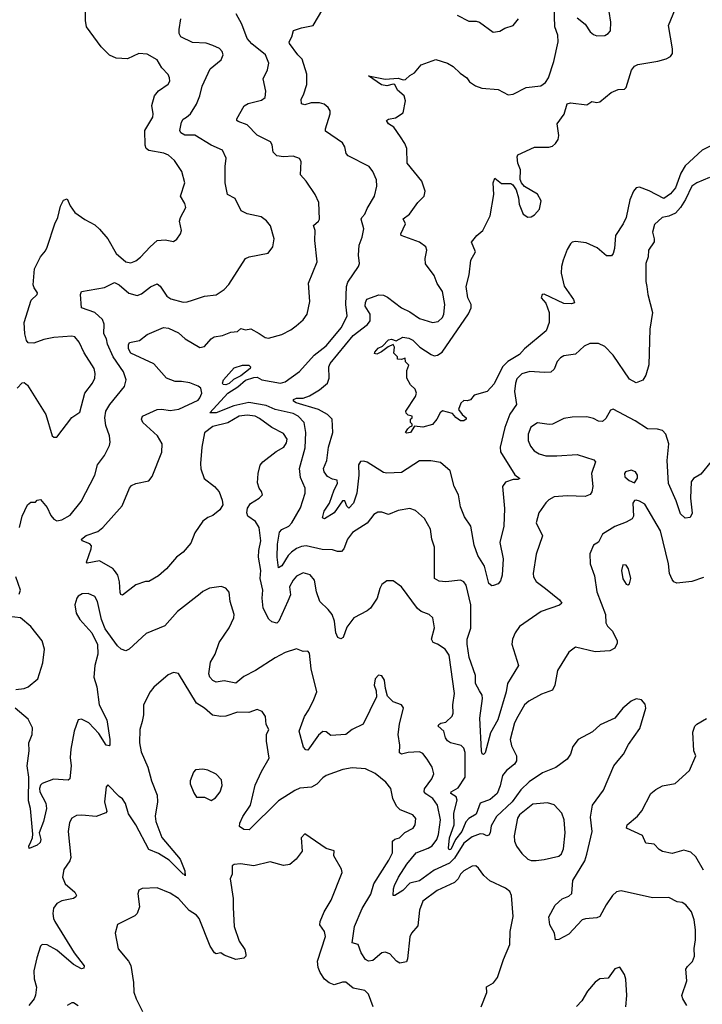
# Model space of a CAD drawing. Extents: x 2199565 to 2323334, y 894172 to 1018966.
# Tile 269 of 440: x 2249218 to 2253379, y 984721 to 990720. Entities that reach past the tile are written whole.
import ezdxf

# ---------------------------------------------------------------- set-up
doc = ezdxf.new("R2010")
doc.units = 0

msp = doc.modelspace()

# ---------------------------------------------------------------- linework, layer by layer
at = {"layer": '0CON10XD'}
for points in [[(2253422.5, 989757.5), (2253345, 989726.5), (2253315, 989705.5), (2253277.1, 989625), (2253245.3, 989574.7), (2253215, 989540.6), (2253175, 989521.8), (2253133.8, 989515), (2253087.4, 989472.6), (2253075.6, 989425), (2253085.7, 989385), (2253084.2, 989365.8), (2253050, 989315), (2253048, 989275), (2253034.4, 989235), (2253033.8, 989125), (2253040, 989095), (2253045.7, 989045), (2253074.2, 988935), (2253058.1, 988835), (2253053.6, 988616.4), (2253035, 988553.3), (2253016.6, 988523.4), (2252975, 988508), (2252935, 988530), (2252835.8, 988675.7), (2252785, 988729.4), (2252745, 988747.3), (2252693.2, 988746.8), (2252659.5, 988730.5), (2252605, 988682), (2252535, 988672), (2252515, 988660), (2252493.6, 988636.4), (2252475, 988590), (2252455, 988573.1), (2252415, 988570), (2252326.8, 988576.8), (2252277.6, 988562.4), (2252249.1, 988530.9), (2252239.2, 988505), (2252234.7, 988455), (2252245.6, 988375), (2252204.6, 988315.4), (2252174.5, 988235), (2252145.6, 988115), (2252147.6, 988087.6), (2252236, 987946), (2252266, 987925), (2252255, 987919.2), (2252225, 987918.6), (2252178.6, 987901.4), (2252161.2, 987875), (2252172.5, 987742.5), (2252168.2, 987635), (2252144.3, 987535), (2252164.6, 987434.6), (2252158.9, 987335), (2252149.1, 987300.9), (2252135, 987281.9), (2252105, 987271.9), (2252095, 987270), (2252078.2, 987285), (2252050.9, 987390.9), (2252011.1, 987455), (2251988.1, 987518.1), (2251967.5, 987635), (2251930.1, 987690.1), (2251905, 987752), (2251892.5, 987825), (2251867.1, 987875), (2251841.2, 987971.2), (2251782.7, 988022.7), (2251723, 988033), (2251655, 988031.1), (2251545, 987961.1), (2251455, 987956.7), (2251435, 987961.9), (2251335, 988024.3), (2251315, 988030), (2251295, 988027.5), (2251282.8, 988007.2), (2251286, 987944), (2251272.7, 987835), (2251252.1, 987775), (2251225, 987744.3), (2251211.5, 987755), (2251199.1, 987789.1), (2251185, 987787.5), (2251134.3, 987715), (2251075, 987678.8), (2251064, 987685), (2251073.1, 987725), (2251106.4, 987773.6), (2251134.6, 987855.4), (2251155.6, 987895), (2251153.3, 987915), (2251125, 987920.6), (2251095, 987935.7), (2251074.4, 987965), (2251069.1, 987985), (2251089.2, 988035), (2251100.8, 988115), (2251126.5, 988205), (2251122.9, 988285), (2251094.3, 988315), (2251039.4, 988345), (2250903.3, 988385), (2250887.5, 988395), (2250887.8, 988405), (2250905.2, 988414.8), (2250945, 988414.3), (2250985, 988427.2), (2251044.8, 988465.2), (2251094.2, 988505.8), (2251104.1, 988535), (2251101.3, 988605), (2251111.3, 988625), (2251249.6, 988795), (2251337.2, 988862.8), (2251354.1, 988885), (2251353.2, 988925), (2251324.5, 988975), (2251325, 988997.5), (2251333.2, 989016.8), (2251407.4, 989042.6), (2251435, 989041.8), (2251459.2, 989029.3), (2251544.2, 988965), (2251595, 988940.4), (2251655, 988900), (2251735, 988874.5), (2251768.3, 988881.7), (2251794.4, 988905), (2251802.7, 988925), (2251809.6, 988985), (2251795, 989063.1), (2251762.7, 989112.7), (2251745, 989162), (2251691.7, 989231.7), (2251690, 989265), (2251699.4, 989315), (2251693.1, 989335), (2251655, 989364.4), (2251543.8, 989405), (2251542, 989415), (2251568.6, 989475), (2251555, 989506), (2251594.3, 989535), (2251644.2, 989605), (2251684.2, 989645), (2251689.2, 989675), (2251668.1, 989735), (2251580, 989845), (2251577.1, 989935), (2251565.5, 989965.5), (2251539.2, 990005), (2251498, 990065), (2251466.7, 990085), (2251453.3, 990105), (2251465, 990113.3), (2251507.7, 990122.3), (2251555, 990152.5), (2251568.8, 990225), (2251561.2, 990255), (2251521, 990291), (2251505, 990323.8), (2251495, 990326.9), (2251455, 990316.9), (2251422.6, 990322.6), (2251345, 990376.9), (2251445, 990357.9), (2251523.9, 990363.9), (2251555, 990353.8), (2251570, 990355), (2251595, 990380), (2251625, 990396.7), (2251665, 990443.8), (2251755, 990476.2), (2251825, 990454.4), (2251860, 990435), (2251903, 990393), (2251944, 990365), (2251960.6, 990340.6), (2251996.4, 990316.4), (2252035, 990303.3), (2252135, 990293.3), (2252195, 990262), (2252225, 990266.2), (2252305, 990306.2), (2252395, 990317.1), (2252423.8, 990336.2), (2252441.5, 990365), (2252474.4, 990465), (2252500.4, 990585), (2252498.5, 990625), (2252480.4, 990675), (2252474.2, 990865.8)], [(2249270.5, 988750.5), (2249259.2, 988765), (2249250, 988805), (2249246.2, 988875), (2249288.3, 989011.7), (2249324.3, 989045.7), (2249325.8, 989055), (2249305.7, 989085), (2249301.1, 989105), (2249308, 989202), (2249344.4, 989275), (2249375, 989312), (2249385, 989333.8), (2249431.2, 989475), (2249450.4, 989515), (2249466.2, 989583.8), (2249485, 989620), (2249507.5, 989627.5), (2249526.2, 989585), (2249555, 989545.6), (2249615, 989502), (2249675, 989470), (2249705, 989444.2), (2249755, 989384.3), (2249805, 989295.7), (2249865, 989244.4), (2249895, 989238.6), (2249925, 989250.8), (2249955, 989272.5), (2250013.3, 989336.7), (2250055, 989374.4), (2250105, 989378.1), (2250155, 989368.8), (2250175, 989382.5), (2250198, 989415), (2250204, 989435), (2250192.9, 989492.9), (2250197.1, 989515), (2250230.8, 989575), (2250225, 989600), (2250197.5, 989645), (2250224.4, 989725), (2250206, 989795), (2250160.9, 989860.9), (2250124, 989895), (2250096.9, 989906.9), (2250005, 989922.7), (2249989.4, 989935), (2249981.8, 989955), (2249980, 990045), (2250030, 990125), (2250032.2, 990145), (2250023.6, 990196.4), (2250039.1, 990255), (2250063.3, 990286.7), (2250123.4, 990326.6), (2250132.9, 990345), (2250131.9, 990365), (2250122.5, 990385), (2250085, 990426.2), (2250056.5, 990475), (2249995, 990508.8), (2249945, 990514), (2249875, 990481.9), (2249805, 990485.8), (2249765, 990503.8), (2249715, 990553.8), (2249626, 990675), (2249619.2, 990715), (2249621.2, 990845)], [(2252615, 990730), (2252665, 990692.9), (2252695, 990646.2), (2252715, 990629.2), (2252735, 990621.9), (2252785, 990624), (2252805.6, 990634.4), (2252818.8, 990651.2), (2252820.6, 990705), (2252801.1, 990835)], [(2253432, 988028), (2253369.8, 987950.2), (2253325, 987924.4), (2253311.5, 987905), (2253305.6, 987805), (2253317.7, 987712.3), (2253305, 987687.5), (2253275, 987682.5), (2253245, 987710), (2253219.1, 987789.1), (2253172.7, 987895), (2253165.4, 988035), (2253174.4, 988135), (2253155.6, 988195), (2253135, 988216), (2253105, 988225.8), (2253045, 988227.5), (2252970, 988275), (2252835, 988347.1), (2252818.8, 988341.2), (2252790.5, 988289.5), (2252769.3, 988270.7), (2252745, 988274), (2252715, 988290.8), (2252675, 988300.8), (2252585, 988298.6), (2252535, 988290), (2252466, 988256), (2252445, 988252.5), (2252375, 988263.3), (2252333.5, 988236.5), (2252317.5, 988195), (2252318.1, 988155), (2252330.6, 988120.6), (2252353.8, 988093.8), (2252385, 988073.8), (2252425, 988063.5), (2252491.7, 988061.7), (2252615, 988071.1), (2252717.6, 988037.6), (2252728, 988025), (2252704.2, 987955.8), (2252711.3, 987875), (2252705, 987843.3), (2252695, 987826), (2252664.4, 987815.6), (2252555, 987819.2), (2252475, 987812.1), (2252443.8, 987795), (2252425, 987776.7), (2252381.2, 987715), (2252366, 987655), (2252404.2, 987574.2), (2252366.4, 987463.6), (2252348.1, 987345), (2252350.6, 987325), (2252366.3, 987296.3), (2252423.6, 987253.6), (2252508.8, 987185), (2252523.3, 987165), (2252507.7, 987152.3), (2252396.1, 987113.9), (2252265, 987021.9), (2252237.9, 986985), (2252222.1, 986945), (2252217.9, 986915), (2252258.6, 986785), (2252192.2, 986675), (2252183.2, 986625), (2252132.3, 986455), (2252088.1, 986375), (2252055, 986252.9), (2252045, 986242.9), (2252036.7, 986246.7), (2252031.9, 986265), (2252022.9, 986465), (2252039.5, 986585), (2252035.9, 986605), (2252020.5, 986630.5), (2251995.4, 986675), (2251996.9, 986725), (2251957.1, 986835), (2251944.7, 986915), (2251946.2, 986945), (2251968.3, 987011.7), (2251968, 987155), (2251939.4, 987275), (2251924.4, 987294.4), (2251905, 987305.8), (2251815.9, 987294.1), (2251775, 987299.2), (2251746, 987315), (2251745.4, 987505.4), (2251730.6, 987555), (2251722.9, 987615), (2251685, 987681.2), (2251629.7, 987729.7), (2251595, 987741.4), (2251525, 987728.9), (2251465, 987705.6), (2251425, 987718.5), (2251400.3, 987719.7), (2251375.5, 987704.5), (2251335, 987653.1), (2251247.3, 987595), (2251216.5, 987555), (2251194.3, 987495.7), (2251179.7, 987480.3), (2251155, 987478.8), (2251125, 987489.8), (2251061.3, 987491.3), (2250965, 987514.2), (2250935, 987511.2), (2250905, 987498.9), (2250875, 987475.9), (2250854.9, 987455.1), (2250815, 987392), (2250795, 987380), (2250788, 987445), (2250789.7, 987525), (2250801.9, 987598.1), (2250815, 987613.3), (2250858.6, 987635), (2250877.1, 987655), (2250930, 987745), (2250957.9, 987835), (2250958.2, 987865), (2250930.2, 987930.2), (2250923.7, 987985), (2250958, 988112), (2250962.8, 988205), (2250952.5, 988265), (2250915.5, 988305), (2250885, 988319.7), (2250775, 988343.8), (2250719.8, 988369.8), (2250615, 988387.3), (2250523.8, 988366.2), (2250416.2, 988325), (2250377.5, 988325), (2250486.6, 988445), (2250547.5, 988482.5), (2250595, 988522.8), (2250645, 988540.7), (2250665, 988541.8), (2250694.7, 988524.7), (2250807.5, 988505), (2250836.4, 988513.6), (2250923.8, 988576.2), (2251013.3, 988675), (2251085, 988732), (2251179.5, 988845), (2251213.1, 988915), (2251205.8, 988985), (2251209.6, 989095), (2251218.8, 989121.2), (2251282.9, 989215), (2251290, 989235), (2251283.8, 989285), (2251286.9, 989345), (2251305.6, 989395), (2251315.8, 989445.8), (2251300, 989505), (2251302.5, 989515), (2251322.5, 989535), (2251335, 989570), (2251380.5, 989645), (2251395.7, 989705), (2251393.2, 989743.2), (2251370.8, 989795), (2251348.8, 989825), (2251219.4, 989889.4), (2251208, 989905), (2251200, 989945), (2251185, 989968.8), (2251081.2, 990041.2), (2251080.9, 990055), (2251110.9, 990145), (2251110, 990165), (2251098.6, 990185), (2251074, 990204), (2251045, 990213.5), (2250995, 990212.7), (2250955, 990201.1), (2250936.4, 990206.4), (2250934.4, 990235), (2250948.8, 990261.2), (2250968.9, 990325), (2250968.5, 990388.5), (2250940, 990480), (2250914, 990505), (2250862.9, 990575), (2250860.8, 990585), (2250876.7, 990615), (2250886.4, 990653.6), (2250935, 990670.8), (2251007.5, 990685), (2251065.8, 990784.2)], [(2250605, 990080), (2250549.1, 990099.1), (2250541.2, 990105), (2250541.4, 990115), (2250585.7, 990194.3), (2250611.2, 990208.8), (2250691.7, 990228.3), (2250714.2, 990245.8), (2250719.2, 990285), (2250701.7, 990358.3), (2250729.2, 990415), (2250737.1, 990455), (2250715.8, 990505.8), (2250632.3, 990572.3), (2250604.7, 990605), (2250571.7, 990691.7), (2250538, 990755)], [(2253441.9, 989958.1), (2253377.5, 989925), (2253275, 989829.7), (2253248, 989785), (2253215, 989696), (2253185, 989658.2), (2253145, 989630.9), (2253055, 989677.7), (2252995, 989698.5), (2252974.7, 989695.3), (2252958.8, 989675), (2252937.1, 989622.9), (2252914.5, 989515), (2252896.5, 989475), (2252850, 989405), (2252842.9, 989325), (2252835.8, 989295), (2252825, 989281.2), (2252795, 989280.8), (2252738.7, 989328.7), (2252670, 989360), (2252605, 989368.1), (2252586.1, 989363.9), (2252575.6, 989354.4), (2252555, 989319.6), (2252529.8, 989255), (2252520.2, 989215), (2252519.1, 989175), (2252536.6, 989096.6), (2252594.2, 989015), (2252600, 988995), (2252581.2, 988988.8), (2252535, 988991.1), (2252415, 989047.1), (2252403.3, 989045), (2252396.2, 989025), (2252425, 988993.3), (2252444.2, 988935), (2252445.6, 988875), (2252426.7, 988825), (2252295.6, 988714.4), (2252265, 988680.8), (2252193.7, 988636.3), (2252161.2, 988605), (2252109.4, 988500.6), (2252068, 988455), (2251988.3, 988431.7), (2251966.1, 988403.9), (2251945, 988397.5), (2251925, 988400), (2251906.4, 988383.6), (2251892.5, 988345), (2251914.6, 988314.6), (2251940, 988295), (2251940, 988285), (2251925, 988275.8), (2251905, 988276), (2251875.4, 988295.4), (2251855, 988320), (2251795, 988336.2), (2251781.2, 988325), (2251761.2, 988285), (2251735, 988254.3), (2251675, 988236.7), (2251625, 988242.5), (2251600, 988205), (2251575, 988200), (2251570, 988205), (2251583.6, 988226.4), (2251595, 988240), (2251610, 988245), (2251610, 988255), (2251600, 988265), (2251600, 988285), (2251610, 988295), (2251610, 988305), (2251585, 988310), (2251573, 988323), (2251572.5, 988335), (2251630, 988425), (2251636.7, 988445), (2251628.3, 988468.3), (2251600, 988495), (2251576.7, 988535), (2251577, 988583), (2251590, 988615), (2251570, 988635), (2251568.3, 988658.3), (2251545, 988650), (2251521.7, 988651.7), (2251520, 988665), (2251498.3, 988688.3), (2251502.5, 988725), (2251495, 988740), (2251463.3, 988726.7), (2251423.6, 988696.4), (2251395, 988682.9), (2251381.2, 988685), (2251382.5, 988695), (2251402.4, 988717.6), (2251428.9, 988731.1), (2251465, 988768.6), (2251485, 988773.8), (2251513.6, 988763.6), (2251553.9, 988786.1), (2251590.1, 988780.1), (2251615, 988766.9), (2251657.8, 988725), (2251725, 988679.1), (2251745, 988672.2), (2251764.4, 988675.6), (2251794, 988695), (2251952.6, 988927.4), (2251968.9, 988965), (2251970, 988985), (2251950, 989025), (2251939.2, 989095), (2251957.5, 989165), (2251967.5, 989255), (2251995.7, 989305), (2251972.5, 989365), (2252004.3, 989405.7), (2252040, 989435), (2252085.7, 989525), (2252108, 989655), (2252104.1, 989725.9), (2252115, 989753.8), (2252155, 989722.5), (2252212.5, 989722.5), (2252223.3, 989713.3), (2252243.9, 989683.9), (2252259.2, 989635), (2252262.5, 989595), (2252287.1, 989535), (2252315, 989516.9), (2252335, 989518.9), (2252355, 989530), (2252385.5, 989565), (2252395.4, 989615), (2252375, 989657.1), (2252294.2, 989704.2), (2252276.2, 989725), (2252267.5, 989745), (2252270, 989805), (2252254.3, 989845), (2252250, 989885), (2252255, 989896.7), (2252355, 989942.2), (2252442.7, 989942.7), (2252465, 989950), (2252484.2, 989965), (2252499.4, 989990.6), (2252504.4, 990015), (2252494.2, 990085), (2252535.6, 990144.4), (2252555, 990206.7), (2252575, 990213.8), (2252675, 990200), (2252705, 990221.2), (2252735, 990215.8), (2252755, 990220), (2252823.6, 990276.4), (2252865, 990294.2), (2252904.1, 990295.9), (2252914.4, 990305.6), (2252947.9, 990412.1), (2252965, 990436.2), (2252985, 990446), (2253107.1, 990467.1), (2253159.3, 990480.7), (2253183.8, 990495), (2253197.3, 990512.7), (2253197.9, 990542.1), (2253171.8, 990685), (2253215, 990787.5)], [(2251885, 990747.1), (2251955, 990710), (2252001.1, 990711.1), (2252020, 990705), (2252104.2, 990644.2), (2252145, 990648.8), (2252175, 990668.8), (2252225, 990683.3), (2252257.5, 990725)], [(2249216.7, 987625), (2249233.3, 987695), (2249266.4, 987763.6), (2249285, 987780), (2249315, 987780), (2249325, 987792.5), (2249345, 987797.5), (2249385, 987747.5), (2249408.3, 987698.3), (2249426, 987676), (2249445, 987666), (2249475, 987672.2), (2249525, 987700.6), (2249591.9, 987785), (2249675.5, 987944.5), (2249691.7, 988008.3), (2249734.2, 988065), (2249765.8, 988125), (2249769.4, 988145), (2249764.4, 988185), (2249742.2, 988247.8), (2249736.2, 988295), (2249743.8, 988335), (2249767.3, 988375), (2249857.8, 988485), (2249867.8, 988525), (2249850, 988575), (2249788.6, 988665), (2249753, 988743), (2249747.5, 988775), (2249730.9, 988805), (2249733.2, 988865), (2249722.3, 988892.3), (2249676.4, 988936.4), (2249594.4, 988964.4), (2249588.1, 989045), (2249595, 989063.8), (2249735, 989087.8), (2249795, 989119.4), (2249824.4, 989105), (2249883.2, 989053.2), (2249935, 989040), (2249961.2, 989048.8), (2250015, 989092.5), (2250055, 989110), (2250075, 989096.7), (2250115, 989035.8), (2250139.8, 989019.8), (2250215, 988999.4), (2250239.7, 989000.3), (2250271.2, 989011.2), (2250345, 989036.2), (2250415, 989044), (2250465, 989076), (2250493.2, 989106.8), (2250595, 989263.8), (2250615.8, 989274.2), (2250733, 989297), (2250760.8, 989335), (2250769.2, 989385), (2250746.4, 989463.6), (2250723.3, 989495), (2250688.8, 989518.8), (2250605, 989536.2), (2250567.5, 989555), (2250530.3, 989630.3), (2250484.5, 989654.5), (2250471.1, 989725), (2250469.4, 989825), (2250475.8, 989875), (2250453.7, 989923.7), (2250385, 989954.7), (2250285, 990016.2), (2250225, 990016.7), (2250199.8, 990029.8), (2250193.3, 990045), (2250204.5, 990095), (2250215, 990112.9), (2250234.6, 990125.4), (2250258.8, 990145), (2250295.7, 990205), (2250316.9, 990255), (2250330.8, 990315), (2250379.1, 990420.9), (2250446, 990475), (2250458, 990505), (2250451.2, 990525), (2250435, 990543.3), (2250395, 990562.5), (2250355, 990575.7), (2250271.2, 990581.2), (2250199.2, 990615), (2250190, 990635), (2250189.5, 990659.5), (2250200.4, 990725)], [(2253385, 987320.5), (2253315, 987297.5), (2253223, 987287), (2253205, 987294.5), (2253195, 987308.2), (2253178.9, 987345), (2253173.3, 987405), (2253124.3, 987605), (2253027.9, 987767.9), (2252995, 987786.7), (2252975, 987793.3), (2252965, 987790), (2252956.1, 987773.9), (2252960, 987695), (2252950.3, 987679.7), (2252915, 987657.5), (2252845, 987632.5), (2252770, 987585), (2252745, 987537.5), (2252715, 987517.5), (2252694, 987465), (2252694.2, 987405), (2252720.6, 987330.6), (2252736.2, 987235), (2252788.7, 987095), (2252791.5, 987045), (2252800.8, 987025), (2252831.8, 986995), (2252860, 986935), (2252860.5, 986920.5), (2252845, 986890), (2252815, 986875.5), (2252725, 986868.5), (2252605, 986896), (2252564.2, 986865.8), (2252496.7, 986755), (2252480, 986665), (2252465.6, 986635), (2252398.9, 986611.1), (2252321.1, 986568.9), (2252295.3, 986545), (2252254.6, 986475), (2252234.5, 986435), (2252206.9, 986335), (2252215, 986296.7), (2252245.7, 986235), (2252246.7, 986205), (2252234.3, 986185), (2252184.4, 986145.6), (2252160.4, 986115), (2252147.1, 986052.9), (2252127.9, 986005), (2252085, 985969.6), (2252025, 985945.7), (2251999.9, 985880.1), (2251955, 985853.8), (2251938.1, 985831.9), (2251912.9, 985775), (2251874.3, 985725.7), (2251845, 985664.5), (2251835, 985662), (2251832, 985672), (2251837.7, 985735), (2251865.2, 985815), (2251864.8, 985885.1), (2251884.6, 985964.6), (2251877.8, 985985), (2251845.4, 986005), (2251847.3, 986015), (2251890.3, 986039.7), (2251933.2, 986105), (2251933.3, 986255), (2251925, 986281.4), (2251908.9, 986298.9), (2251844, 986315), (2251825.8, 986325.8), (2251812.9, 986345), (2251802.7, 986385), (2251769.5, 986415), (2251771.8, 986425), (2251785, 986433.4), (2251815, 986440.4), (2251853, 986477), (2251860, 986495), (2251857.5, 986545), (2251869.1, 986615), (2251835, 986848.8), (2251812.2, 986885), (2251764.6, 986914.6), (2251738, 986925), (2251728.1, 986945), (2251746, 987015), (2251736.7, 987075), (2251713.3, 987095), (2251665, 987114.2), (2251642.3, 987132.3), (2251544.5, 987264.5), (2251495, 987301.2), (2251455, 987301.2), (2251425, 987278), (2251412.2, 987255), (2251396.7, 987195), (2251356.5, 987135), (2251335, 987117.5), (2251254.3, 987075), (2251211.7, 987018.3), (2251188.6, 986955), (2251175, 986948), (2251156.7, 986955), (2251145, 986983.3), (2251137.1, 987055), (2251122.1, 987095), (2251097.4, 987127.4), (2251046.7, 987175), (2251027.1, 987235), (2251014.6, 987304.6), (2250987.6, 987337.6), (2250945, 987349.2), (2250905, 987328.6), (2250885, 987305.8), (2250863.1, 987265), (2250868.5, 987215), (2250852.4, 987177.6), (2250797.1, 987055), (2250785, 987042.5), (2250755, 987050.8), (2250737.1, 987067.1), (2250702.5, 987135), (2250695.7, 987195.7), (2250700.7, 987245), (2250683.6, 987315), (2250688.5, 987365), (2250674.5, 987445), (2250675.4, 987485), (2250687.8, 987545), (2250677.3, 987625), (2250655, 987662.9), (2250609.2, 987695), (2250602.5, 987715), (2250607.1, 987742.9), (2250625, 987772.5), (2250677.5, 987805), (2250697.5, 987825), (2250692.5, 987845), (2250676.7, 987865), (2250668.3, 987898.3), (2250670.8, 987955), (2250684.3, 988005), (2250700, 988025), (2250781.1, 988088.9), (2250828.5, 988115), (2250845, 988142), (2250847.7, 988165), (2250825, 988198.2), (2250755, 988234.6), (2250680.5, 988290.5), (2250653.3, 988303.3), (2250605, 988310.7), (2250555, 988303.5), (2250486.6, 988263.4), (2250395, 988240.3), (2250345, 988202.5), (2250327.9, 988115), (2250319.7, 988015), (2250322.6, 987982.6), (2250343.1, 987925), (2250405.4, 987875.4), (2250433.2, 987843.2), (2250452.3, 987792.3), (2250455.9, 987764.1), (2250437.3, 987732.7), (2250395, 987698.8), (2250365, 987686.2), (2250335, 987663.8), (2250285, 987593.3), (2250260.2, 987529.8), (2250215, 987476.2), (2250173.8, 987445), (2250112.5, 987375), (2250065, 987331.2), (2250005, 987297.5), (2249985, 987297.5), (2249925, 987277.5), (2249845, 987213.8), (2249835, 987217.5), (2249830.9, 987230.9), (2249825.6, 987294.4), (2249815.6, 987335), (2249795.6, 987365), (2249785, 987376.7), (2249705, 987423.1), (2249628.3, 987408.3), (2249624.5, 987415), (2249654.4, 987495), (2249655.7, 987515), (2249646, 987526), (2249599.4, 987545), (2249594.5, 987555), (2249623.6, 987576.4), (2249695, 987602.2), (2249724.5, 987625.5), (2249842, 987758), (2249886.9, 987865), (2249898.9, 987881.1), (2249925, 987893.3), (2250005, 987909.4), (2250025, 987936.5), (2250084.3, 988085), (2250085.9, 988135), (2250058.2, 988185), (2249969.5, 988265), (2249960.6, 988285), (2249966.6, 988303.4), (2250055, 988343.8), (2250085, 988346.4), (2250135, 988338), (2250187.1, 988347.1), (2250305, 988401.2), (2250316.9, 988415), (2250328, 988445), (2250321.2, 988475), (2250305, 988487.8), (2250255, 988507), (2250205, 988516.3), (2250165, 988516.4), (2250112.2, 988535), (2250035, 988623.6), (2249895, 988687.3), (2249881.6, 988715), (2249881.1, 988738.9), (2249887.4, 988752.6), (2249948, 988765), (2249995, 988802.5), (2250095, 988844.4), (2250125, 988840), (2250185, 988811.5), (2250225.7, 988775), (2250315, 988723.3), (2250345, 988728.6), (2250384.2, 988775), (2250402.5, 988787.5), (2250455, 988796.6), (2250505, 988816), (2250545, 988820.4), (2250565, 988838.2), (2250595, 988830.5), (2250626.8, 988836.8), (2250677.7, 988807.7), (2250715, 988783.1), (2250735, 988779.2), (2250815, 988802.5), (2250869.7, 988830.3), (2250903.3, 988855), (2250945, 988891.2), (2250969.4, 988925), (2250986.4, 989003.6), (2250978.9, 989115), (2251030.6, 989245), (2251017.8, 989375), (2251019.5, 989435), (2251008.6, 989465), (2251038.8, 989491.2), (2251044.6, 989505), (2251040.4, 989605), (2251019.4, 989655), (2250964.5, 989735), (2250928.9, 989775), (2250932.9, 989855), (2250923.2, 989873.2), (2250885, 989888.5), (2250825, 989884.4), (2250785, 989890.8), (2250763, 989913), (2250756.2, 989956.2), (2250746, 989976), (2250665, 990016.8), (2250605, 990080)], [(2249202, 988475), (2249233.2, 988506.8), (2249245, 988510), (2249265, 988494), (2249376.7, 988315), (2249415.7, 988185), (2249425.5, 988175.5), (2249445, 988176.7), (2249535, 988296), (2249585, 988329.2), (2249614.4, 988445), (2249661.5, 988505), (2249675.4, 988535), (2249678.8, 988565), (2249672.1, 988595), (2249610.9, 988690.9), (2249580.6, 988755), (2249555, 988787.1), (2249535, 988791.9), (2249426.6, 988783.4), (2249365, 988770.9), (2249305, 988749.5), (2249270.5, 988750.5)], [(2250475, 988495.7), (2250457.5, 988497.5), (2250453.3, 988505), (2250460, 988525), (2250525, 988598.6), (2250575, 988615.6), (2250615, 988614.4), (2250624.4, 988605), (2250623.1, 988595), (2250565, 988549.3), (2250522.1, 988527.9), (2250495, 988502.5), (2250475, 988495.7)], [(2252965, 987897.5), (2252983.6, 987926.4), (2252983.8, 987945), (2252971.2, 987965), (2252945, 987975.8), (2252910, 987965), (2252904, 987955), (2252906.2, 987935), (2252932.7, 987912.7), (2252965, 987897.5)], [(2252925, 987276.2), (2252935, 987283.3), (2252942.5, 987315), (2252928.9, 987375), (2252915, 987395.8), (2252895, 987398), (2252885.6, 987364.4), (2252893.7, 987313.7), (2252915, 987280), (2252925, 987276.2)], [(2249215, 987220), (2249222, 987245), (2249195, 987325.8)], [(2253284.2, 984715), (2253259.4, 984755), (2253254.4, 984775), (2253284, 984865), (2253278.8, 984935), (2253288, 984952), (2253318.9, 984981.1), (2253331.1, 985015), (2253328.7, 985061.3), (2253336.9, 985115), (2253337.3, 985175), (2253328.9, 985235), (2253312.9, 985285), (2253277.5, 985327.5), (2253255, 985340.6), (2253225, 985345.8), (2253175, 985372.5), (2253075, 985370.8), (2252885, 985413.3), (2252855, 985406.9), (2252830.8, 985385), (2252792.2, 985327.8), (2252754.6, 985255.4), (2252735, 985247.5), (2252667.4, 985242.6), (2252645.6, 985235), (2252565, 985149.4), (2252505, 985115.8), (2252483.8, 985113.8), (2252476.7, 985155), (2252450, 985205), (2252443.8, 985255), (2252481.2, 985325), (2252525, 985364), (2252565, 985379.2), (2252584.2, 985395.8), (2252590, 985475), (2252662.3, 985595), (2252675.5, 985635.5), (2252706.5, 985775), (2252698, 985862), (2252710, 985935), (2252776, 986025), (2252840, 986175), (2252875, 986218), (2252898.8, 986245), (2252928, 986305), (2252997.9, 986402.1), (2253033.8, 986525), (2253030.7, 986550.7), (2253007, 986577), (2252975, 986582.5), (2252945, 986568.8), (2252893.3, 986525), (2252845, 986463.8), (2252755.9, 986424.1), (2252708.8, 986381.2), (2252621.2, 986335), (2252588.8, 986291.2), (2252575.6, 986244.4), (2252554.5, 986215.5), (2252486, 986164), (2252405, 986132.1), (2252322.6, 986077.4), (2252272.4, 986027.6), (2252220.3, 985955), (2252124.6, 985865), (2252092.3, 985807.7), (2252086, 985765), (2252078.1, 985751.9), (2252065, 985748.1), (2252045, 985758.2), (2252025, 985760), (2251975, 985741.2), (2251925, 985703.2), (2251868.8, 985611.2), (2251838, 985582), (2251745, 985538), (2251655, 985473.2), (2251595, 985459.1), (2251553.1, 985415), (2251505, 985383.1), (2251493.8, 985383.8), (2251495.6, 985425), (2251502.9, 985445), (2251526.9, 985495), (2251577.5, 985575), (2251635, 985644.5), (2251708.3, 985671.7), (2251732.7, 985687.3), (2251760, 985725), (2251771.2, 985755), (2251782.4, 985845), (2251764.3, 985934.3), (2251736.2, 985975), (2251692.5, 986002.5), (2251682.3, 986015), (2251685.3, 986034.7), (2251730.8, 986095), (2251742, 986125), (2251732.5, 986165), (2251701.4, 986215), (2251675, 986250), (2251655, 986260), (2251585.5, 986255.5), (2251545, 986245.5), (2251533.5, 986253.5), (2251535, 986300), (2251525.5, 986365.5), (2251532.4, 986427.6), (2251558.3, 986528.3), (2251546.1, 986546.1), (2251495, 986563.8), (2251459.3, 986599.3), (2251446.7, 986645), (2251442.5, 986695), (2251425, 986722.5), (2251405, 986726.7), (2251383.8, 986705), (2251378.8, 986665), (2251391.7, 986631.7), (2251393.3, 986595), (2251312.3, 986427.7), (2251245.4, 986394.6), (2251205, 986365.7), (2251115, 986358), (2251085, 986381.2), (2251065, 986384), (2251039.7, 986360.3), (2250975, 986270), (2250961.7, 986271.7), (2250947, 986287), (2250922, 986385), (2250953.3, 986475), (2250980.9, 986515), (2251011.6, 986578.4), (2251030, 986625), (2250994.5, 986764.5), (2250985, 986860), (2250975, 986872.5), (2250945, 986871.2), (2250905, 986887.5), (2250836.7, 986865), (2250775, 986831.9), (2250655, 986755.4), (2250585, 986718.2), (2250535, 986678.2), (2250465, 986691.8), (2250415, 986683.3), (2250395, 986693.1), (2250377.8, 986715), (2250370.9, 986735), (2250381.5, 986805), (2250409.3, 986855), (2250434.2, 986925.8), (2250494.4, 987015), (2250523.1, 987075), (2250524.3, 987095), (2250501.1, 987175), (2250495, 987232.5), (2250475, 987256.7), (2250445, 987266.2), (2250375, 987255.7), (2250335, 987235.8), (2250318.9, 987221.1), (2250180.8, 987115), (2250103, 987027), (2249989.8, 986980.2), (2249885, 986884.3), (2249865, 986875.6), (2249835.8, 986885), (2249815, 986904.5), (2249738.5, 987008.5), (2249717.5, 987065), (2249691.5, 987175), (2249675.9, 987205.9), (2249634.4, 987224.4), (2249598.3, 987221.7), (2249575, 987207.1), (2249565.5, 987194.5), (2249554.5, 987155), (2249561.5, 987105), (2249585, 987065.8), (2249657.5, 986985), (2249693, 986913), (2249694.6, 986855), (2249676.9, 986785), (2249670.6, 986715), (2249688, 986655)], [(2249195, 986638.6), (2249245, 986644.5), (2249268.8, 986655), (2249328.6, 986705), (2249358.1, 986801.9), (2249369.6, 986885), (2249354.7, 986935), (2249285, 987023.3), (2249222.9, 987075), (2249153.2, 987083.2)], [(2252031.2, 984705), (2252066.1, 984793.9), (2252063.1, 984826.9), (2252105, 984852.3), (2252130.9, 984885), (2252166.4, 984995), (2252204.5, 985085), (2252206.7, 985165), (2252226.6, 985256.6), (2252215.6, 985385), (2252205, 985408.8), (2252179.7, 985429.7), (2252083.6, 985473.6), (2252046, 985505), (2252015, 985551.2), (2251997.5, 985565), (2251975, 985562.9), (2251924.3, 985535), (2251904.6, 985515), (2251891.1, 985485), (2251867.7, 985462.3), (2251762.9, 985415), (2251675, 985349.4), (2251655.5, 985295), (2251645, 985200), (2251606, 985155), (2251595, 985132.5), (2251582.5, 984997.5), (2251575, 984980), (2251535, 984971.2), (2251515, 984984), (2251475, 985028), (2251445, 985039.2), (2251425, 985034.2), (2251371.3, 984988.7), (2251345, 984984.5), (2251324.8, 984994.8), (2251298.9, 985035), (2251282, 985085), (2251245, 985096.7), (2251259.1, 985195), (2251306.4, 985305), (2251358.1, 985391.9), (2251375.6, 985454.4), (2251468.8, 985598.8), (2251490.9, 985645), (2251490.6, 985715), (2251505, 985726.7), (2251533.8, 985735), (2251565, 985767.1), (2251616, 985795), (2251629.2, 985815), (2251632.3, 985852.3), (2251613.3, 985875), (2251536.6, 985906.6), (2251515, 985928), (2251492.5, 985975), (2251479.5, 986035), (2251450, 986075), (2251385, 986128.2), (2251325, 986155.5), (2251245, 986161.8), (2251188.1, 986151.9), (2251085, 986114.4), (2251065, 986101.9), (2251028.4, 986061.6), (2250996.7, 986043.3), (2250925, 986037.1), (2250895, 986024.7), (2250795, 985961.3), (2250616.2, 985783.8), (2250585, 985785.5), (2250558.5, 985805), (2250559.6, 985825), (2250577.7, 985865), (2250624.8, 985935.2), (2250654.1, 986055.9), (2250691.2, 986138.8), (2250738.3, 986221.7), (2250722.2, 986325), (2250722.9, 986365), (2250736.9, 986395), (2250720.8, 986425), (2250716, 986475), (2250695.7, 986505.7), (2250665, 986516.7), (2250615, 986499.2), (2250545, 986500.8), (2250473.6, 986476.4), (2250444.5, 986474.5), (2250392.4, 986482.4), (2250345, 986524.5), (2250296, 986555), (2250186.8, 986736.8), (2250155, 986742), (2250122.1, 986727.9), (2250036.4, 986653.6), (2250014.2, 986625), (2249972, 986545), (2249972.9, 986485), (2249965, 986443.3), (2249950.5, 986395), (2249947.5, 986315), (2249959.1, 986259.1), (2249999.6, 986165), (2250021.8, 986081.8), (2250055.3, 985995), (2250058.8, 985955), (2250043.1, 985866.9), (2250047.3, 985835), (2250085, 985736.9), (2250196.2, 985605), (2250225.5, 985535), (2250226.7, 985503.3), (2250223, 985513), (2250215, 985514), (2250128.5, 985598.5), (2250065, 985640), (2250004.4, 985665), (2249925.3, 985815), (2249880.9, 985880.9), (2249862.5, 985945), (2249845, 985974), (2249825, 985986.2), (2249755, 986057.5), (2249744.5, 986045.5), (2249734.6, 985955), (2249749.1, 985895), (2249742.8, 985887.2), (2249685, 985864.6), (2249596.2, 985873.8), (2249565, 985871.5), (2249535, 985855.7), (2249521.1, 985828.9), (2249513.3, 985775), (2249530, 985615), (2249524.4, 985595), (2249488, 985542), (2249478.8, 985495), (2249494.2, 985454.2), (2249554.4, 985405), (2249564.5, 985385), (2249560, 985375), (2249545, 985366.4), (2249475, 985351.8), (2249444.6, 985335.4), (2249423.1, 985306.9), (2249420.5, 985275), (2249423.8, 985245), (2249432.9, 985225), (2249550.8, 985035), (2249610, 984955), (2249609.1, 984940.9), (2249595, 984937.5), (2249545, 984963.1), (2249445, 985050.9), (2249385, 985082.9), (2249354.4, 985085.6), (2249344.3, 985075), (2249321.5, 985005), (2249304.7, 984925), (2249306.8, 984876.8), (2249320, 984825), (2249315, 984777.5), (2249306.2, 984753.8), (2249273.6, 984715)], [(2249688, 986655), (2249702.1, 986545), (2249748.9, 986455), (2249767.8, 986335), (2249767.8, 986302.2), (2249764.1, 986295.9), (2249745, 986300.5), (2249700, 986370), (2249638.9, 986435), (2249595, 986459.1), (2249575, 986454.4), (2249550, 986385), (2249530, 986275), (2249525.8, 986225), (2249531.5, 986175), (2249524, 986095), (2249514.1, 986085.9), (2249425, 986093.1), (2249355, 986066.8), (2249344.4, 986055.6), (2249338.4, 986035), (2249341.3, 986015), (2249377.6, 985947.6), (2249380.6, 985915), (2249363.3, 985835), (2249337.1, 985765), (2249346.4, 985725), (2249342.1, 985707.9), (2249325, 985691.2), (2249275, 985670), (2249274.1, 985684.1), (2249285, 985712), (2249296.4, 985735), (2249297.2, 985757.2), (2249283.6, 985915), (2249271, 985961), (2249273, 986105), (2249263.7, 986175), (2249275.2, 986265), (2249274.7, 986315), (2249293.9, 986365), (2249296.7, 986405), (2249269.3, 986459.3), (2249191.2, 986525)], [(2253385, 985539.2), (2253338.9, 985618.9), (2253308.6, 985648.6), (2253265, 985659.4), (2253195, 985639.5), (2253135, 985652.5), (2253115, 985664.2), (2253085, 985697.5), (2253035, 985703.3), (2253015, 985748.8), (2252916.7, 985795), (2252921.4, 985815), (2252983.6, 985866.4), (2253010.8, 985899.2), (2253065, 986005.7), (2253095, 986030.8), (2253135, 986051.4), (2253213.8, 986066.2), (2253301.2, 986145), (2253339.2, 986235), (2253326, 986266), (2253320.5, 986379.5), (2253333.9, 986416.1), (2253345, 986427.5), (2253405, 986463.3)], [(2250385, 985963.3), (2250411.2, 985978.8), (2250440.8, 986015), (2250452.9, 986055), (2250447.9, 986087.9), (2250415, 986124), (2250365, 986147.1), (2250335, 986154), (2250290.5, 986149.5), (2250276.7, 986135), (2250256.4, 986083.6), (2250256.2, 986065), (2250280.3, 986010.3), (2250295, 985983.8), (2250345, 985983.8), (2250385, 985963.3)], [(2252366.7, 985596.7), (2252415, 985604.1), (2252505, 985624.5), (2252521.3, 985638.7), (2252532.3, 985667.7), (2252542.4, 985765), (2252536.1, 985845), (2252521.8, 985885), (2252475.9, 985935.9), (2252435, 985949.2), (2252345, 985940.9), (2252265, 985874.6), (2252252.4, 985855), (2252231.7, 985748.3), (2252233.8, 985715), (2252245.4, 985685.4), (2252279.1, 985639.1), (2252315.6, 985605.6), (2252335, 985598.1), (2252366.7, 985596.7)], [(2251372.2, 984705), (2251345, 984783.3), (2251322.5, 984805), (2251249.7, 984819.7), (2251205, 984855.8), (2251185, 984855.7), (2251135, 984840.5), (2251105, 984851.2), (2251076.2, 984875), (2251049.6, 984915), (2251037.5, 984945), (2251033.6, 984985), (2251082.5, 985135), (2251076.7, 985165), (2251047.3, 985205), (2251050, 985225), (2251074.6, 985285.4), (2251116, 985355), (2251183.8, 985525), (2251180, 985545), (2251132.5, 985625), (2251135, 985656.7), (2251085, 985670), (2250955, 985760), (2250933.3, 985735), (2250940, 985655), (2250902.5, 985605), (2250865, 985573.8), (2250825, 985566.2), (2250745, 985590), (2250645, 985564), (2250563.9, 985576.1), (2250525, 985573.3), (2250513.8, 985565), (2250513.3, 985515), (2250501.2, 985485), (2250518.6, 985365), (2250518.3, 985311.7), (2250525.8, 985195), (2250555.5, 985105), (2250590, 985055), (2250595.8, 985025), (2250595.6, 985014.4), (2250585, 985002), (2250535, 984994), (2250465, 985020), (2250444.3, 985034.3), (2250415, 985029.6), (2250405, 985034.6), (2250379.1, 985075), (2250311.8, 985245), (2250295, 985263.3), (2250251.9, 985291.9), (2250185, 985366.4), (2250135, 985398.1), (2250055, 985430), (2249965, 985427.5), (2249945, 985417.5), (2249938.8, 985395), (2249948.9, 985315), (2249934.6, 985275.4), (2249919.4, 985260.6), (2249815, 985206.7), (2249800, 985155), (2249818.3, 985058.3), (2249881.4, 984985), (2249895, 984956.7), (2249911.4, 984855), (2249914.3, 984795), (2249927.1, 984755), (2249967.4, 984677.4)], [(2252912.5, 984705), (2252918.1, 984775), (2252912, 984875), (2252903.8, 984903.8), (2252875, 984947.5), (2252845, 984936.7), (2252805, 984880), (2252755, 984876.2), (2252725, 984856.7), (2252678.3, 984801.7), (2252645, 984743.3), (2252611.4, 984708.6)], [(2249575, 984711.2), (2249545, 984730), (2249535, 984730), (2249507.5, 984715)]]:
    msp.add_lwpolyline(points, dxfattribs=at)

doc.saveas('drawing.dxf')
